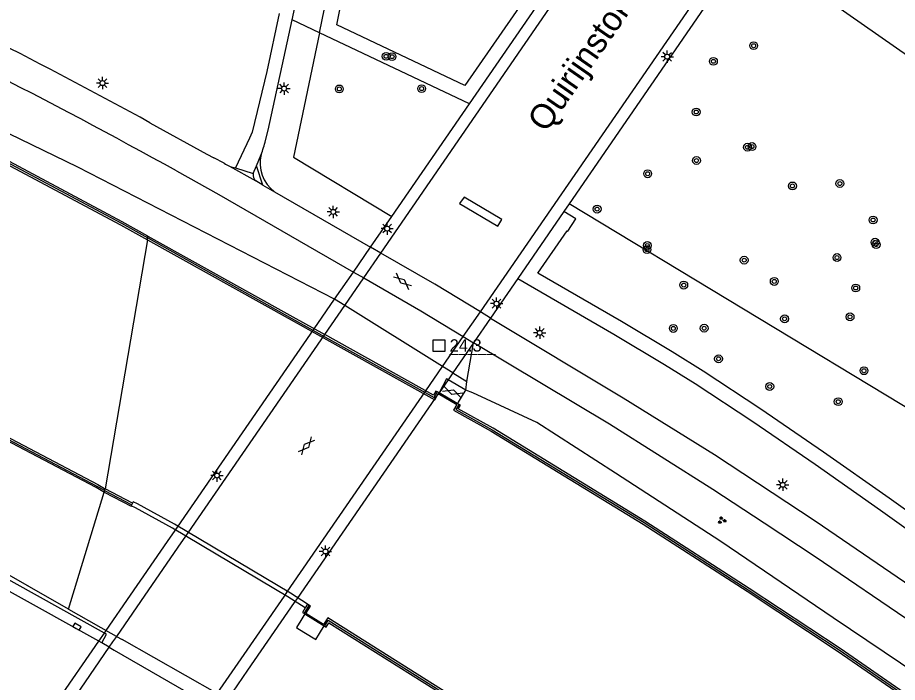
# Model space of a CAD drawing. Extents: x 132999 to 136000, y 398499 to 400501.
# Drawn here: x 134419 to 134508.4, y 398821.9 to 398889.4 of the extents above; entities that cross this region are included whole.
import ezdxf

# ---------------------------------------------------------------- set-up
doc = ezdxf.new("R2010")
doc.units = 0
for name, color, linetype in [('gg-afsc-muur', 7, 'Continuous'), ('gg-anno-openbare ruimte label', 7, 'Continuous'), ('gg-bbg-pilaar viaduct of brug', 7, 'Continuous'), ('gg-knt-BGT kruinlijn', 7, 'Continuous'), ('gg-knt-bovenkant onderkant talud', 7, 'Continuous'), ('gg-knt-bronhoudergrens', 7, 'Continuous'), ('gg-knt-verharding', 7, 'Continuous'), ('gg-knt-verharding nz', 7, 'Continuous'), ('gg-kwrk-kunstwerk niveau 01', 7, 'Continuous'), ('gt-anno-nummer hm paal', 7, 'Continuous'), ('gt-grn-groengrens', 7, 'Continuous'), ('gt-grn-vlakafsluiter', 7, 'Continuous'), ('gt-symb-boom', 7, 'Continuous'), ('gt-symb-gesloten verharding', 7, 'Continuous'), ('gt-symb-groenvak', 7, 'Continuous'), ('gt-symb-hm paal', 7, 'Continuous'), ('gt-symb-kolk', 7, 'Continuous'), ('gt-symb-lichtmast', 7, 'Continuous'), ('gx-grn-maaiveld', 7, 'Continuous')]:
    doc.layers.add(name, color=color, linetype=linetype)

# ---------------------------------------------------------------- blocks, each defined once
blk = doc.blocks.new('gt0-LMAST')
at = {"layer": 'gt-symb-lichtmast'}
for p, q in [((-0.182, 0.173), (-0.447, 0.438)), ((-0.005, 0.246), (-0.005, 0.621)), ((0.172, 0.173), (0.437, 0.438)), ((-0.255, -0.004), (-0.63, -0.004)), ((-0.182, -0.181), (-0.447, -0.446)), ((-0.005, -0.254), (-0.005, -0.629)), ((0.437, -0.446), (0.172, -0.181)), ((0.245, -0.004), (0.62, -0.004))]:
    blk.add_line(p, q, dxfattribs=at)
blk.add_circle((-0.005, -0.004), 0.25, dxfattribs=at)
blk = doc.blocks.new('gt0-BOOM')
at = {"layer": 'gt-symb-boom'}
for radius in [0.4, 0.2]:
    blk.add_circle((0, 0), radius, dxfattribs=at)
blk = doc.blocks.new('gt0-GESVH1')
at = {"layer": 'gt-symb-gesloten verharding'}
for p, q in [((-0.992, -0.261), (0.008, 0.239)), ((0.008, -0.261), (-0.992, 0.239)), ((0.008, 0.239), (1.008, -0.261)), ((1.008, 0.239), (0.008, -0.261))]:
    blk.add_line(p, q, dxfattribs=at)
blk = doc.blocks.new('gt0-HMpaal')
at = {"layer": 'gt-symb-hm paal'}
blk.add_lwpolyline([(-0.6, 0.6), (0.6, 0.6), (0.6, -0.6), (-0.6, -0.6)], close=True, dxfattribs=at)
blk = doc.blocks.new('gt0-GRVAK')
at = {"layer": 'gt-symb-groenvak'}
for p, q in [((-0.11, 0.189), (-0.228, 0.24)), ((-0.182, 0.153), (0.088, 0.153)), ((-0.091, 0.211), (-0.156, 0.322)), ((-0.047, 0.214), (-0.047, 0.393)), ((-0.004, 0.211), (0.061, 0.322)), ((0.015, 0.189), (0.133, 0.24)), ((0.262, -0.052), (0.197, 0.059)), ((0.305, -0.049), (0.305, 0.13)), ((0.349, -0.052), (0.414, 0.059)), ((-0.245, -0.228), (-0.363, -0.177)), ((-0.318, -0.264), (-0.047, -0.264)), ((-0.226, -0.206), (-0.291, -0.095)), ((-0.183, -0.203), (-0.183, -0.024)), ((-0.139, -0.206), (-0.074, -0.095)), ((-0.12, -0.228), (-0.002, -0.177)), ((0.243, -0.074), (0.125, -0.023)), ((0.17, -0.11), (0.441, -0.11)), ((0.368, -0.074), (0.486, -0.023))]:
    blk.add_line(p, q, dxfattribs=at)
blk = doc.blocks.new('gt0-KOLK')
at = {"layer": 'gt-symb-kolk'}
blk.add_lwpolyline([(0, 0), (0.375, 0), (0.375, 0.4), (-0.375, 0.4), (-0.375, 0), (0, 0)], dxfattribs=at)

msp = doc.modelspace()

# ---------------------------------------------------------------- linework, layer by layer
at = {"layer": 'gg-afsc-muur'}
for p, q in [((134427.805, 398841.361), (134430.492, 398839.942)), ((134448.555, 398829.681), (134448.068, 398828.886))]:
    msp.add_line(p, q, dxfattribs=at)
for points in [[(134176.515, 398921.362), (134176.88, 398921.377), (134192.408, 398922.018), (134193.89, 398922.033), (134195.184, 398921.827), (134212.959, 398918.721), (134230.623, 398915.008), (134246.888, 398911.28), (134260.726, 398907.784), (134261.486, 398907.576), (134273.832, 398904.268), (134291.104, 398899.142), (134309.532, 398893.283), (134329.229, 398886.294), (134347.367, 398879.293), (134363.941, 398872.424), (134381.825, 398864.454), (134399.345, 398856.212), (134413.12, 398849.107), (134427.025, 398841.796), (134427.714, 398841.409), (134427.805, 398841.361)], [(134321.777, 398916.074), (134336.3, 398910.948), (134349.315, 398906.105), (134358.443, 398902.317), (134370.521, 398897.293), (134371.292, 398896.957), (134379.108, 398893.44), (134389.355, 398888.812), (134402.271, 398882.666), (134414.672, 398876.404), (134429.51, 398868.501), (134432.176, 398867.014)], [(134432.176, 398867.014), (134446.829, 398858.842), (134461.283, 398850.813), (134461.577, 398851.332)], [(134463.78, 398850.059), (134463.499, 398849.581), (134467.181, 398847.521), (134482.615, 398838.09), (134493.186, 398831.265), (134502.44, 398825.154), (134515.014, 398816.459), (134527.724, 398807.36), (134528.389, 398806.883), (134536.428, 398800.888), (134546.311, 398793.152), (134555.039, 398786.016), (134562.536, 398779.991), (134563.003, 398779.616)], [(134450.168, 398827.594), (134450.528, 398828.166), (134473.214, 398813.894), (134484.855, 398806.094), (134496.461, 398798.069), (134507.717, 398789.989), (134518.915, 398781.559)]]:
    msp.add_lwpolyline(points, dxfattribs=at)
at = {"layer": 'gg-bbg-pilaar viaduct of brug'}
msp.add_lwpolyline([(134464.333, 398871.144), (134463.857, 398870.496), (134467.76, 398868.203), (134468.165, 398868.891), (134464.333, 398871.144)], dxfattribs=at)
at = {"layer": 'gg-knt-BGT kruinlijn'}
for p, q in [((134425.071, 398874.21), (134404.011, 398884.38)), ((134451.175, 398860.776), (134425.071, 398874.21)), ((134465.211, 398851.275), (134464.496, 398851.559)), ((134471.729, 398848.267), (134465.211, 398851.275)), ((134479.727, 398843.103), (134471.729, 398848.267)), ((134490.413, 398836.164), (134479.727, 398843.103)), ((134501.824, 398828.423), (134490.413, 398836.164)), ((134512.972, 398820.925), (134501.824, 398828.423))]:
    msp.add_line(p, q, dxfattribs=at)
msp.add_lwpolyline([(134623.849, 399000), (134622.87, 398998.75), (134518.04, 398879.48), (134498.17, 398893.37), (134492.994, 398896.613)], dxfattribs=at)
at = {"layer": 'gg-knt-bovenkant onderkant talud'}
for p, q in [((134452.199, 398860.142), (134451.175, 398860.776)), ((134462.151, 398853.955), (134452.199, 398860.142)), ((134463.191, 398853.308), (134462.151, 398853.955)), ((134463.191, 398853.308), (134464.605, 398852.418))]:
    msp.add_line(p, q, dxfattribs=at)
at = {"layer": 'gg-knt-bronhoudergrens'}
msp.add_line((134439.242, 398820.725), (134429.594, 398826.203), dxfattribs=at)
at = {"layer": 'gg-knt-verharding'}
for p, q in [((134439.948, 398874.597), (134438.889, 398875.149)), ((134443.235, 398874.347), (134443.706, 398875.478)), ((134442.899, 398873.542), (134443.235, 398874.347)), ((134443.868, 398872.388), (134443.168, 398872.8)), ((134443.891, 398872.374), (134443.868, 398872.388)), ((134443.891, 398872.374), (134445.063, 398871.698)), ((134445.063, 398871.698), (134454.824, 398866.067)), ((134464.496, 398851.559), (134462.704, 398852.6))]:
    msp.add_line(p, q, dxfattribs=at)
for points in [[(134446.861, 398889.17), (134447.742, 398893.226), (134449.628, 398903.14), (134452.435, 398915.698), (134455.107, 398927.265)], [(134445.522, 398889.806), (134444.29, 398883.929), (134442.779, 398877.763), (134442.513, 398877.134), (134441.112, 398874.135)], [(134444.15, 398876.913), (134444.428, 398877.965), (134446.861, 398889.17)], [(134427.209, 398826.039), (134418.12, 398831.105), (134411.305, 398834.806), (134404.461, 398838.448), (134397.582, 398842.023), (134391.564, 398845.062), (134385.508, 398848.024), (134378.521, 398851.323), (134364.436, 398857.752), (134357.338, 398860.879), (134350.218, 398863.902), (134343.062, 398866.836), (134335.848, 398869.681), (134321.823, 398875.012), (134313.901, 398877.881), (134310.64, 398878.999)], [(134432.407, 398878.717), (134438.186, 398875.531), (134438.889, 398875.149)], [(134435.096, 398873.821), (134439.42, 398871.42), (134453.086, 398863.546)], [(134467.024, 398858.877), (134480.5, 398850.78), (134489.771, 398845.022), (134500.014, 398838.274), (134510.453, 398831.143), (134515.644, 398827.536), (134520.802, 398823.881), (134525.928, 398820.182), (134530.78, 398816.62)], [(134593.502, 398760.976), (134591.434, 398762.883), (134575.54, 398777.24), (134569.582, 398782.295), (134563.576, 398787.293), (134557.523, 398792.234), (134551.423, 398797.117), (134545.275, 398801.939), (134539.078, 398806.698), (134532.84, 398811.403), (134526.569, 398816.063), (134520.006, 398820.81), (134510.057, 398827.781), (134500.009, 398834.61), (134494.827, 398838.047), (134489.616, 398841.44), (134479.119, 398848.107), (134465.291, 398856.359)]]:
    msp.add_lwpolyline(points, dxfattribs=at)
for centre, radius, start, end in [((134193.519, 398445.308), 494.885, 61.13718, 65.39696), ((134156.541, 398372.288), 573.696, 60.951901, 65.37387), ((134431.475, 398880.049), 13.057, 339.50996, 346.1051), ((134441.514, 398876.84), 2.735, 235.06998, 248.30389), ((134441.506, 398876.826), 2.72, 248.36092, 261.67087), ((134443.705, 398873.415), 0.816, 171.02166, 228.83291)]:
    msp.add_arc(centre, radius, start, end, dxfattribs=at)
at = {"layer": 'gg-knt-verharding nz'}
for p, q in [((134455.867, 398865.467), (134454.824, 398866.067)), ((134453.086, 398863.546), (134454.129, 398862.944)), ((134467.024, 398858.877), (134465.983, 398859.508)), ((134464.246, 398856.991), (134465.291, 398856.359)), ((134427.513, 398825.865), (134427.209, 398826.039)), ((134428.272, 398825.432), (134427.513, 398825.865)), ((134428.272, 398825.432), (134428.78, 398825.139)), ((134428.78, 398825.139), (134438.446, 398819.569))]:
    msp.add_line(p, q, dxfattribs=at)
for points in [[(134465.983, 398859.508), (134461.34, 398862.32), (134455.867, 398865.467)], [(134454.129, 398862.944), (134459.93, 398859.6), (134464.246, 398856.991)], [(134462.704, 398852.6), (134462.55, 398852.69), (134461.788, 398851.27)]]:
    msp.add_lwpolyline(points, dxfattribs=at)
at = {"layer": 'gg-kwrk-kunstwerk niveau 01'}
for p, q in [((134455.867, 398865.467), (134480.345, 398901.002)), ((134464.871, 398880.636), (134479.376, 398901.668)), ((134465.983, 398859.508), (134490.022, 398894.349)), ((134490.982, 398893.689), (134475.009, 398870.479)), ((134456.989, 398869.207), (134464.871, 398880.636)), ((134475.009, 398870.479), (134474.465, 398869.69)), ((134454.824, 398866.067), (134456.989, 398869.207)), ((134474.465, 398869.69), (134469.78, 398862.882)), ((134453.086, 398863.546), (134454.824, 398866.067)), ((134454.129, 398862.944), (134455.867, 398865.467)), ((134451.175, 398860.776), (134453.086, 398863.546)), ((134452.199, 398860.142), (134454.129, 398862.944)), ((134469.78, 398862.882), (134467.024, 398858.877)), ((134449.107, 398857.777), (134451.175, 398860.776)), ((134450.165, 398857.189), (134452.199, 398860.142)), ((134464.246, 398856.991), (134465.983, 398859.508)), ((134467.024, 398858.877), (134465.291, 398856.359)), ((134435.206, 398837.63), (134449.107, 398857.777)), ((134436.276, 398837.039), (134450.165, 398857.189)), ((134462.151, 398853.955), (134464.246, 398856.991)), ((134465.291, 398856.359), (134463.191, 398853.308)), ((134460.443, 398851.479), (134462.151, 398853.955)), ((134463.191, 398853.308), (134462.704, 398852.6)), ((134462.704, 398852.6), (134461.788, 398851.27)), ((134446.363, 398831.059), (134460.443, 398851.479)), ((134447.392, 398830.395), (134461.782, 398851.261)), ((134461.788, 398851.27), (134461.782, 398851.261)), ((134434.979, 398837.301), (134435.206, 398837.63)), ((134434.199, 398836.171), (134434.979, 398837.301)), ((134435.288, 398835.607), (134436.05, 398836.71)), ((134436.05, 398836.71), (134436.276, 398837.039)), ((134430.447, 398830.732), (134434.199, 398836.171)), ((134431.482, 398830.088), (134435.288, 398835.607)), ((134427.962, 398827.13), (134430.447, 398830.732)), ((134441.364, 398823.804), (134446.064, 398830.626)), ((134446.064, 398830.626), (134446.363, 398831.059)), ((134447.093, 398829.962), (134447.392, 398830.395)), ((134429.027, 398826.526), (134431.482, 398830.088)), ((134442.352, 398823.086), (134447.093, 398829.962)), ((134427.209, 398826.039), (134427.779, 398826.866)), ((134427.779, 398826.866), (134427.962, 398827.13)), ((134422.925, 398819.832), (134427.209, 398826.039)), ((134428.272, 398825.432), (134428.645, 398825.972)), ((134428.645, 398825.972), (134429.027, 398826.526)), ((134423.99, 398819.224), (134428.272, 398825.432)), ((134439.242, 398820.725), (134441.364, 398823.804)), ((134440.307, 398820.12), (134442.352, 398823.086))]:
    msp.add_line(p, q, dxfattribs=at)
at = {"layer": 'gt-grn-groengrens'}
for p, q in [((134449.62, 398887.861), (134446.861, 398889.17)), ((134464.871, 398880.636), (134449.62, 398887.861)), ((134440.503, 398874.298), (134443.168, 398872.8)), ((134443.868, 398872.388), (134443.235, 398874.347)), ((134526.085, 398839.623), (134475.009, 398870.479)), ((134464.605, 398852.418), (134465.291, 398856.359)), ((134428.002, 398826.742), (134427.779, 398826.866)), ((134427.513, 398825.865), (134428.002, 398826.742))]:
    msp.add_line(p, q, dxfattribs=at)
for points in [[(134451.406, 398888.678), (134453.331, 398898.389), (134455.411, 398908.441), (134456.561, 398909.098), (134457.811, 398910.348), (134458.168, 398911.062), (134459.39, 398916.999), (134459.45, 398917.172), (134462.808, 398921.413), (134467.27, 398923.912), (134468.341, 398924.269), (134468.441, 398924.427), (134468.557, 398924.499), (134469.348, 398925.706), (134469.59, 398926.232), (134471.375, 398931.229), (134474.039, 398938.156), (134493.584, 398931.231), (134479.406, 398906.064), (134479.763, 398904.637), (134464.418, 398882.511), (134451.406, 398888.678)], [(134449.62, 398887.861), (134454.086, 398909.439)], [(134449.62, 398887.861), (134447.005, 398875.224), (134456.989, 398869.207)], [(134427.779, 398826.866), (134418.602, 398831.981), (134411.779, 398835.687), (134404.926, 398839.333), (134398.038, 398842.913), (134392.009, 398845.958), (134385.941, 398848.925), (134378.942, 398852.23), (134364.845, 398858.664), (134357.735, 398861.797), (134350.603, 398864.825), (134343.435, 398867.764), (134336.209, 398870.614), (134322.171, 398875.95), (134314.233, 398878.824), (134310.964, 398879.945)], [(134533.072, 398822.295), (134528.301, 398825.744), (134507.512, 398840.574), (134500.856, 398845.257), (134494.492, 398849.624), (134488.611, 398853.478), (134485.482, 398855.436), (134480.316, 398858.539), (134471.833, 398863.43), (134474.812, 398867.731), (134474.868, 398867.698), (134475.683, 398868.958), (134474.465, 398869.69)], [(134469.78, 398862.882), (134479.555, 398857.246), (134484.698, 398854.157), (134487.802, 398852.215), (134493.656, 398848.378), (134500, 398844.025), (134506.645, 398839.35), (134527.426, 398824.526), (134532.207, 398821.07)]]:
    msp.add_lwpolyline(points, dxfattribs=at)
msp.add_arc((134447.24, 398874.613), 3.638, 166.24984, 233.2459, dxfattribs=at)
at = {"layer": 'gt-grn-vlakafsluiter'}
for p, q in [((134441.112, 398874.135), (134442.899, 398873.542)), ((134464.496, 398851.559), (134464.605, 398852.418))]:
    msp.add_line(p, q, dxfattribs=at)
at = {"layer": 'gx-grn-maaiveld'}
for p, q in [((134432.145, 398866.831), (134432.207, 398867.197)), ((134432.145, 398866.831), (134427.846, 398841.538)), ((134424.14, 398829.3), (134427.765, 398841.185)), ((134427.765, 398841.185), (134427.846, 398841.538)), ((134430.643, 398840.061), (134427.846, 398841.538)), ((134430.643, 398840.061), (134430.515, 398839.8)), ((134448.412, 398829.798), (134448.17, 398829.418))]:
    msp.add_line(p, q, dxfattribs=at)
for points in [[(134427.765, 398841.185), (134427.631, 398841.256), (134426.942, 398841.643), (134413.039, 398848.952), (134399.267, 398856.055), (134381.752, 398864.295), (134363.872, 398872.263), (134347.302, 398879.13), (134329.168, 398886.13), (134309.476, 398893.117), (134291.052, 398898.974), (134273.785, 398904.099), (134261.441, 398907.407), (134260.682, 398907.615), (134246.847, 398911.11), (134230.586, 398914.837), (134212.926, 398918.549), (134195.155, 398921.655), (134193.877, 398921.858), (134192.412, 398921.843), (134176.887, 398921.202), (134176.516, 398921.187), (134176.516, 398921.137)], [(134432.207, 398867.197), (134429.594, 398868.654), (134414.752, 398876.56), (134402.348, 398882.823), (134389.428, 398888.971), (134379.18, 398893.599), (134371.363, 398897.117), (134370.589, 398897.454), (134358.51, 398902.478), (134349.379, 398906.268), (134336.359, 398911.112), (134321.833, 398916.239)], [(134321.72, 398915.908), (134336.24, 398910.783), (134349.251, 398905.942), (134358.376, 398902.155), (134370.452, 398897.132), (134371.221, 398896.797), (134379.036, 398893.28), (134389.281, 398888.653), (134402.194, 398882.509), (134414.591, 398876.249), (134429.426, 398868.347), (134432.145, 398866.831)], [(134329.29, 398886.458), (134347.432, 398879.455), (134364.01, 398872.585), (134381.898, 398864.613), (134399.422, 398856.369), (134413.201, 398849.262), (134427.109, 398841.95), (134427.798, 398841.563), (134427.846, 398841.538)], [(134424.14, 398829.3), (134415.93, 398833.962), (134402.111, 398841.324), (134380.854, 398852.104), (134358.653, 398862.118), (134343.541, 398868.113), (134328.547, 398874.11)], [(134432.207, 398867.197), (134446.914, 398858.995), (134450.165, 398857.189)], [(134432.145, 398866.831), (134446.744, 398858.689), (134461.349, 398850.576), (134461.704, 398851.202), (134463.603, 398850.104), (134463.257, 398849.516), (134467.093, 398847.37), (134482.522, 398837.942), (134493.09, 398831.118), (134502.342, 398825.009), (134514.913, 398816.316), (134527.622, 398807.218), (134528.286, 398806.742), (134536.322, 398800.749), (134546.202, 398793.015), (134554.929, 398785.88), (134562.426, 398779.855), (134562.94, 398779.442)], [(134461.788, 398851.27), (134461.743, 398851.295), (134461.687, 398851.327), (134461.447, 398851.461), (134461.216, 398851.05), (134450.165, 398857.189)], [(134463.681, 398850.175), (134462.719, 398850.741), (134461.788, 398851.27)], [(134463.681, 398850.175), (134463.762, 398850.312), (134464.26, 398851.158), (134464.496, 398851.559)], [(134563.018, 398779.539), (134563.159, 398779.715), (134562.645, 398780.128), (134555.149, 398786.152), (134546.421, 398793.288), (134536.535, 398801.027), (134528.493, 398807.025), (134527.826, 398807.503), (134515.114, 398816.602), (134502.538, 398825.299), (134493.281, 398831.411), (134482.708, 398838.238), (134467.27, 398847.672), (134463.74, 398849.647), (134463.96, 398850.021), (134463.681, 398850.175)], [(134427.765, 398841.185), (134430.488, 398839.748), (134430.515, 398839.8)], [(134448.412, 398829.798), (134446.676, 398830.927), (134434.9, 398837.938), (134431.147, 398839.991), (134430.713, 398840.204), (134430.643, 398840.061)], [(134448.17, 398829.418), (134446.431, 398830.55), (134434.684, 398837.543), (134430.94, 398839.591), (134430.515, 398839.8)], [(134519.021, 398781.698), (134507.821, 398790.13), (134496.562, 398798.212), (134484.953, 398806.239), (134473.309, 398814.041), (134450.473, 398828.407), (134450.059, 398827.751), (134448.256, 398828.858), (134448.718, 398829.61), (134448.412, 398829.798)], [(134424.14, 398829.3), (134429.455, 398826.282), (134429.594, 398826.203)], [(134448.14, 398828.812), (134447.73, 398828.144), (134447.294, 398827.424), (134447.42, 398827.348), (134449.159, 398826.295), (134449.266, 398826.23), (134449.63, 398826.831), (134450.105, 398827.605)], [(134448.17, 398829.418), (134447.904, 398828.958), (134448.14, 398828.812)], [(134448.14, 398828.812), (134448.238, 398828.752), (134449.941, 398827.706), (134450.105, 398827.605)], [(134450.105, 398827.605), (134450.303, 398827.479), (134450.583, 398827.924), (134473.118, 398813.747), (134484.756, 398805.95), (134496.36, 398797.926), (134507.614, 398789.848), (134518.808, 398781.42)]]:
    msp.add_lwpolyline(points, dxfattribs=at)

# ---------------------------------------------------------------- block references
at = {"layer": 'gt-symb-boom'}
for p in [(134493.754, 398886.542), (134456.408, 398885.463), (134457.007, 398885.431), (134489.662, 398884.952), (134460.017, 398882.181), (134487.916, 398879.806), (134493.125, 398876.23), (134493.585, 398876.294), (134487.942, 398874.876), (134482.986, 398873.533), (134497.698, 398872.294), (134502.512, 398872.539), (134477.847, 398869.944), (134505.892, 398868.836), (134482.918, 398865.825), (134482.948, 398866.243), (134506.091, 398866.578), (134506.202, 398866.34), (134502.223, 398865.021), (134492.791, 398864.754), (134486.647, 398862.222), (134495.85, 398862.595), (134504.124, 398861.928), (134496.897, 398858.793), (134503.548, 398858.997), (134485.589, 398857.822), (134488.724, 398857.842), (134490.185, 398854.733), (134504.962, 398853.523), (134495.391, 398851.919), (134502.347, 398850.375)]:
    msp.add_blockref('gt0-BOOM', p, dxfattribs=at)
at = {"layer": 'gt-symb-boom', "rotation": 68.84735479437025}
msp.add_blockref('gt0-BOOM', (134451.652, 398882.148), dxfattribs=at)
at = {"layer": 'gt-symb-gesloten verharding'}
for p, rotation in [((134458.072, 398862.586), 139.3800604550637), ((134463.163, 398851.366), -19.50357323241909), ((134448.301, 398845.888), 49.38006045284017)]:
    msp.add_blockref('gt0-GESVH1', p, dxfattribs=dict(at, rotation=rotation))
at = {"layer": 'gt-symb-groenvak'}
msp.add_blockref('gt0-GRVAK', (134490.51, 398838.323), dxfattribs=at)
at = {"layer": 'gt-symb-hm paal'}
msp.add_blockref('gt0-HMpaal', (134461.78, 398856.07), dxfattribs=at)
at = {"layer": 'gt-symb-kolk', "rotation": -29.282828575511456}
msp.add_blockref('gt0-KOLK', (134424.9, 398827.339), dxfattribs=at)
at = {"layer": 'gt-symb-lichtmast'}
for p in [(134484.972, 398885.429), (134427.59, 398882.746), (134446.039, 398882.193), (134451.042, 398869.659), (134456.518, 398867.963), (134467.631, 398860.34), (134472.02, 398857.377), (134439.223, 398842.876), (134496.712, 398841.936), (134450.243, 398835.16)]:
    msp.add_blockref('gt0-LMAST', p, dxfattribs=at)

# ---------------------------------------------------------------- texts
at = {"layer": 'gg-anno-openbare ruimte label'}
msp.add_text('Quirijnstoklaan', height=2.5, rotation=55.3, dxfattribs=at).set_placement((134472.661, 398877.623))
at = {"layer": 'gt-anno-nummer hm paal'}
msp.add_text('24.3', height=1.25, dxfattribs=at).set_placement((134462.861, 398855.466))
at = {"layer": 'gt-symb-hm paal'}
msp.add_text('_____', height=1.25, dxfattribs=at).set_placement((134462.861, 398855.466))

doc.saveas('drawing.dxf')
